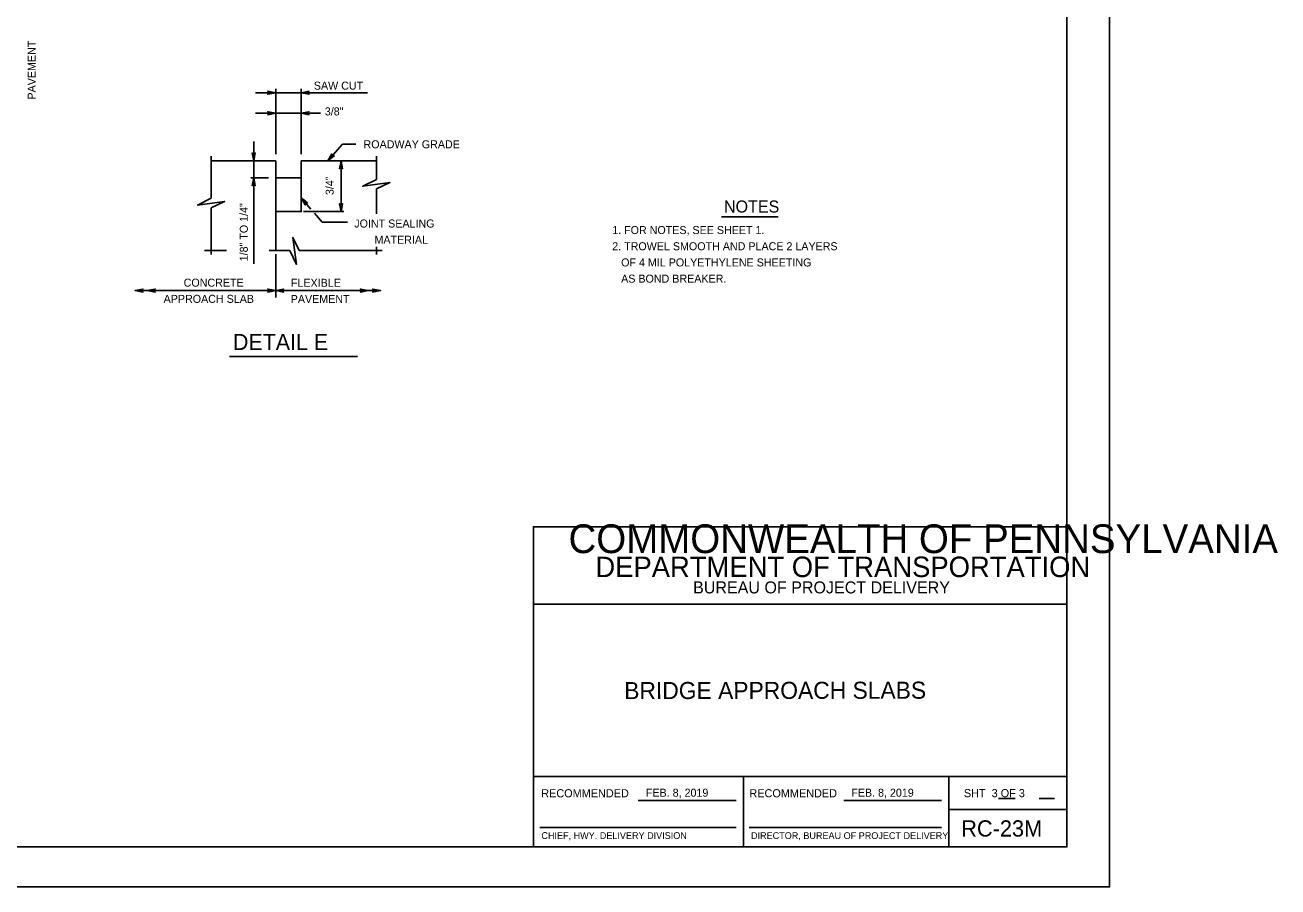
# Model space of a CAD drawing. Extents: x 638079 to 640019, y 297691 to 298879.
# Drawn here: x 639549.4 to 640019.2, y 298285.2 to 298608.3 of the extents above; entities that cross this region are included whole.
import ezdxf

# ---------------------------------------------------------------- set-up
doc = ezdxf.new("R2010")
doc.units = 0
doc.layers.add('1', color=7, linetype='Continuous')
doc.layers.add('PLT-BNDY', color=7, linetype='Continuous')

msp = doc.modelspace()

# ---------------------------------------------------------------- linework, layer by layer
at = {"layer": '1'}
for p, q in [((639643.42, 298559.97), (639643.42, 298584.48)), ((639652.96, 298559.97), (639652.96, 298584.48)), ((639635.88, 298582.98), (639677.86, 298582.98)), ((639635.88, 298575.28), (639660.26, 298575.28)), ((639635.2, 298518.84), (639635.2, 298564.64)), ((639662.94, 298557.43), (639668.49, 298563.62)), ((639668.49, 298563.62), (639673.49, 298563.62)), ((639619.27, 298559.24), (639619.27, 298543.38)), ((639619.27, 298557.43), (639643.42, 298557.43)), ((639643.42, 298557.43), (639643.42, 298523.76)), ((639643.42, 298557.43), (639643.42, 298551.09)), ((639652.96, 298557.43), (639652.96, 298551.09)), ((639652.96, 298557.43), (639681.24, 298557.43)), ((639667.93, 298538.38), (639667.93, 298557.43)), ((639681.24, 298559.24), (639681.24, 298550.41)), ((639634.02, 298551.09), (639640.75, 298551.09)), ((639643.42, 298551.09), (639643.42, 298538.38)), ((639643.42, 298551.09), (639652.96, 298551.09)), ((639652.96, 298551.09), (639652.96, 298538.38)), ((639681.24, 298546.89), (639681.24, 298537.57)), ((639652.96, 298543.54), (639656.59, 298539.36)), ((639619.27, 298539.86), (639619.27, 298522.3)), ((639643.42, 298538.38), (639652.96, 298538.38)), ((639653.8, 298538.38), (639668.92, 298538.38)), ((639657.95, 298537.79), (639660.82, 298534.49)), ((639660.82, 298534.49), (639670.29, 298534.49)), ((639810.58, 298536.45), (639831.82, 298536.45)), ((639616.74, 298523.76), (639624.96, 298523.76)), ((639640.94, 298523.76), (639648.67, 298523.76)), ((639652.19, 298523.76), (639683.28, 298523.76)), ((639681.24, 298525.25), (639681.24, 298522.3)), ((639643.42, 298506.19), (639643.42, 298522.5)), ((639590.7, 298508.79), (639643.42, 298508.79)), ((639643.42, 298508.79), (639682.7, 298508.79)), ((639626.07, 298484.11), (639674.12, 298484.11)), ((639779.35, 298317.61), (639816.04, 298317.61)), ((639856.35, 298317.61), (639893.04, 298317.61)), ((639914.45, 298318.41), (639920.6, 298318.41)), ((639929.62, 298318.41), (639935.36, 298318.41)), ((639742.43, 298307.53), (639816.04, 298307.53)), ((639820.96, 298307.53), (639893.04, 298307.53)), ((639956.03, 298285.23), (639956.03, 298285.23))]:
    msp.add_line(p, q, dxfattribs=at)
for points in [[(639940.03, 298300.23), (639940.03, 298864.23), (639154.03, 298864.23), (639154.03, 298300.23), (639940.03, 298300.23), (639940.03, 298326.59), (639740.03, 298326.59), (639740.03, 298391.26), (639940.03, 298391.26), (639940.03, 298420.23), (639740.03, 298420.23), (639740.03, 298300.23), (639818.83, 298300.23), (639818.83, 298326.59), (639818.83, 298300.23), (639895.83, 298300.23), (639895.83, 298326.59), (639895.83, 298314.27), (639940.03, 298314.27)], [(639643.42, 298582.98), (639640.44, 298582.42), (639640.55, 298582.5), (639640.67, 298582.58), (639640.72, 298582.68), (639640.78, 298582.78), (639640.8, 298582.88), (639640.82, 298582.98), (639640.8, 298583.08), (639640.78, 298583.18), (639640.72, 298583.28), (639640.67, 298583.38), (639640.55, 298583.46), (639640.44, 298583.54), (639643.42, 298582.98), (639640.55, 298583.46), (639640.67, 298583.38), (639643.42, 298582.98), (639640.72, 298583.28), (639640.78, 298583.18), (639643.42, 298582.98), (639640.8, 298583.08), (639640.82, 298582.98), (639643.42, 298582.98), (639640.8, 298582.88), (639640.78, 298582.78), (639643.42, 298582.98), (639640.72, 298582.68), (639640.67, 298582.58), (639643.42, 298582.98), (639640.55, 298582.5)], [(639652.96, 298582.98), (639655.94, 298583.54), (639655.83, 298583.46), (639655.71, 298583.38), (639655.65, 298583.28), (639655.59, 298583.18), (639655.58, 298583.08), (639655.56, 298582.98), (639655.58, 298582.88), (639655.59, 298582.78), (639655.65, 298582.68), (639655.71, 298582.58), (639655.83, 298582.5), (639655.94, 298582.42), (639652.96, 298582.98), (639655.83, 298582.5), (639655.71, 298582.58), (639652.96, 298582.98), (639655.65, 298582.68), (639655.59, 298582.78), (639652.96, 298582.98), (639655.58, 298582.88), (639655.56, 298582.98), (639652.96, 298582.98), (639655.58, 298583.08), (639655.59, 298583.18), (639652.96, 298582.98), (639655.65, 298583.28), (639655.71, 298583.38), (639652.96, 298582.98), (639655.83, 298583.46)], [(639643.42, 298575.28), (639640.44, 298574.72), (639640.55, 298574.8), (639640.67, 298574.88), (639640.72, 298574.98), (639640.78, 298575.08), (639640.8, 298575.18), (639640.82, 298575.28), (639640.8, 298575.38), (639640.78, 298575.48), (639640.72, 298575.58), (639640.67, 298575.68), (639640.55, 298575.76), (639640.44, 298575.84), (639643.42, 298575.28), (639640.55, 298575.76), (639640.67, 298575.68), (639643.42, 298575.28), (639640.72, 298575.58), (639640.78, 298575.48), (639643.42, 298575.28), (639640.8, 298575.38), (639640.82, 298575.28), (639643.42, 298575.28), (639640.8, 298575.18), (639640.78, 298575.08), (639643.42, 298575.28), (639640.72, 298574.98), (639640.67, 298574.88), (639643.42, 298575.28), (639640.55, 298574.8)], [(639652.96, 298575.28), (639655.94, 298575.84), (639655.83, 298575.76), (639655.71, 298575.68), (639655.65, 298575.58), (639655.59, 298575.48), (639655.58, 298575.38), (639655.56, 298575.28), (639655.58, 298575.18), (639655.59, 298575.08), (639655.65, 298574.98), (639655.71, 298574.88), (639655.83, 298574.8), (639655.94, 298574.72), (639652.96, 298575.28), (639655.83, 298574.8), (639655.71, 298574.88), (639652.96, 298575.28), (639655.65, 298574.98), (639655.59, 298575.08), (639652.96, 298575.28), (639655.58, 298575.18), (639655.56, 298575.28), (639652.96, 298575.28), (639655.58, 298575.38), (639655.59, 298575.48), (639652.96, 298575.28), (639655.65, 298575.58), (639655.71, 298575.68), (639652.96, 298575.28), (639655.83, 298575.76)], [(639635.2, 298557.43), (639634.64, 298560.41), (639634.8, 298560.18), (639635, 298560.06), (639635.2, 298560.03), (639635.4, 298560.06), (639635.6, 298560.18), (639635.76, 298560.41), (639635.2, 298557.43), (639635.6, 298560.18), (639635.4, 298560.06), (639635.2, 298557.43), (639635.2, 298560.03), (639635, 298560.06), (639635.2, 298557.43), (639634.8, 298560.18)], [(639662.94, 298557.43), (639664.51, 298560.02), (639664.48, 298559.74), (639664.55, 298559.52), (639664.67, 298559.36), (639664.85, 298559.26), (639665.07, 298559.21), (639665.35, 298559.28), (639662.94, 298557.43), (639665.07, 298559.21), (639664.85, 298559.26), (639662.94, 298557.43), (639664.67, 298559.36), (639664.55, 298559.52), (639662.94, 298557.43), (639664.48, 298559.74)], [(639667.93, 298557.43), (639668.49, 298554.45), (639668.33, 298554.68), (639668.13, 298554.79), (639667.93, 298554.83), (639667.73, 298554.79), (639667.53, 298554.68), (639667.37, 298554.45), (639667.93, 298557.43), (639667.53, 298554.68), (639667.73, 298554.79), (639667.93, 298557.43), (639667.93, 298554.83), (639668.13, 298554.79), (639667.93, 298557.43), (639668.33, 298554.68)], [(639635.2, 298551.09), (639635.76, 298548.11), (639635.6, 298548.34), (639635.4, 298548.45), (639635.2, 298548.49), (639635, 298548.45), (639634.8, 298548.34), (639634.64, 298548.11), (639635.2, 298551.09), (639634.8, 298548.34), (639635, 298548.45), (639635.2, 298551.09), (639635.2, 298548.49), (639635.4, 298548.45), (639635.2, 298551.09), (639635.6, 298548.34)], [(639681.24, 298550.41), (639676.05, 298547.88), (639686.2, 298549.26), (639681.24, 298546.89)], [(639619.27, 298543.38), (639614.09, 298540.84), (639624.23, 298542.22), (639619.27, 298539.86)], [(639652.96, 298543.54), (639655.34, 298541.65), (639655.2, 298541.69), (639655.07, 298541.72), (639654.95, 298541.7), (639654.84, 298541.68), (639654.75, 298541.63), (639654.66, 298541.57), (639654.6, 298541.5), (639654.54, 298541.42), (639654.5, 298541.31), (639654.46, 298541.2), (639654.48, 298541.06), (639654.49, 298540.92), (639652.96, 298543.54), (639654.48, 298541.06), (639654.46, 298541.2), (639652.96, 298543.54), (639654.5, 298541.31), (639654.54, 298541.42), (639652.96, 298543.54), (639654.6, 298541.5), (639654.66, 298541.57), (639652.96, 298543.54), (639654.75, 298541.63), (639654.84, 298541.68), (639652.96, 298543.54), (639654.95, 298541.7), (639655.07, 298541.72), (639652.96, 298543.54), (639655.2, 298541.69)], [(639667.93, 298538.38), (639667.37, 298541.36), (639667.53, 298541.13), (639667.73, 298541.01), (639667.93, 298540.98), (639668.13, 298541.01), (639668.33, 298541.13), (639668.49, 298541.36), (639667.93, 298538.38), (639668.33, 298541.13), (639668.13, 298541.01), (639667.93, 298538.38), (639667.93, 298540.98), (639667.73, 298541.01), (639667.93, 298538.38), (639667.53, 298541.13)], [(639648.67, 298523.76), (639651.21, 298518.57), (639649.83, 298528.72), (639652.19, 298523.76)], [(639590.7, 298508.79), (639593.68, 298509.35), (639593.56, 298509.27), (639593.45, 298509.19), (639593.39, 298509.09), (639593.33, 298508.99), (639593.31, 298508.89), (639593.3, 298508.79), (639593.31, 298508.69), (639593.33, 298508.59), (639593.39, 298508.49), (639593.45, 298508.39), (639593.56, 298508.31), (639593.68, 298508.24), (639590.7, 298508.79), (639593.56, 298508.31), (639593.45, 298508.39), (639590.7, 298508.79), (639593.39, 298508.49), (639593.33, 298508.59), (639590.7, 298508.79), (639593.31, 298508.69), (639593.3, 298508.79), (639590.7, 298508.79), (639593.31, 298508.89), (639593.33, 298508.99), (639590.7, 298508.79), (639593.39, 298509.09), (639593.45, 298509.19), (639590.7, 298508.79), (639593.56, 298509.27)], [(639595.27, 298508.79), (639598.25, 298509.35), (639598.14, 298509.27), (639598.02, 298509.19), (639597.96, 298509.09), (639597.9, 298508.99), (639597.89, 298508.89), (639597.87, 298508.79), (639597.89, 298508.69), (639597.9, 298508.59), (639597.96, 298508.49), (639598.02, 298508.39), (639598.14, 298508.31), (639598.25, 298508.24), (639595.27, 298508.79), (639598.14, 298508.31), (639598.02, 298508.39), (639595.27, 298508.79), (639597.96, 298508.49), (639597.9, 298508.59), (639595.27, 298508.79), (639597.89, 298508.69), (639597.87, 298508.79), (639595.27, 298508.79), (639597.89, 298508.89), (639597.9, 298508.99), (639595.27, 298508.79), (639597.96, 298509.09), (639598.02, 298509.19), (639595.27, 298508.79), (639598.14, 298509.27)], [(639643.42, 298508.79), (639640.44, 298508.24), (639640.55, 298508.31), (639640.67, 298508.39), (639640.72, 298508.49), (639640.78, 298508.59), (639640.8, 298508.69), (639640.82, 298508.79), (639640.8, 298508.89), (639640.78, 298508.99), (639640.72, 298509.09), (639640.67, 298509.19), (639640.55, 298509.27), (639640.44, 298509.35), (639643.42, 298508.79), (639640.55, 298509.27), (639640.67, 298509.19), (639643.42, 298508.79), (639640.72, 298509.09), (639640.78, 298508.99), (639643.42, 298508.79), (639640.8, 298508.89), (639640.82, 298508.79), (639643.42, 298508.79), (639640.8, 298508.69), (639640.78, 298508.59), (639643.42, 298508.79), (639640.72, 298508.49), (639640.67, 298508.39), (639643.42, 298508.79), (639640.55, 298508.31)], [(639643.42, 298508.79), (639646.4, 298509.35), (639646.29, 298509.27), (639646.17, 298509.19), (639646.11, 298509.09), (639646.05, 298508.99), (639646.04, 298508.89), (639646.02, 298508.79), (639646.04, 298508.69), (639646.05, 298508.59), (639646.11, 298508.49), (639646.17, 298508.39), (639646.29, 298508.31), (639646.4, 298508.24), (639643.42, 298508.79), (639646.29, 298508.31), (639646.17, 298508.39), (639643.42, 298508.79), (639646.11, 298508.49), (639646.05, 298508.59), (639643.42, 298508.79), (639646.04, 298508.69), (639646.02, 298508.79), (639643.42, 298508.79), (639646.04, 298508.89), (639646.05, 298508.99), (639643.42, 298508.79), (639646.11, 298509.09), (639646.17, 298509.19), (639643.42, 298508.79), (639646.29, 298509.27)], [(639678.13, 298508.79), (639675.15, 298508.24), (639675.26, 298508.31), (639675.38, 298508.39), (639675.43, 298508.49), (639675.49, 298508.59), (639675.51, 298508.69), (639675.53, 298508.79), (639675.51, 298508.89), (639675.49, 298508.99), (639675.43, 298509.09), (639675.38, 298509.19), (639675.26, 298509.27), (639675.15, 298509.35), (639678.13, 298508.79), (639675.26, 298509.27), (639675.38, 298509.19), (639678.13, 298508.79), (639675.43, 298509.09), (639675.49, 298508.99), (639678.13, 298508.79), (639675.51, 298508.89), (639675.53, 298508.79), (639678.13, 298508.79), (639675.51, 298508.69), (639675.49, 298508.59), (639678.13, 298508.79), (639675.43, 298508.49), (639675.38, 298508.39), (639678.13, 298508.79), (639675.26, 298508.31)], [(639682.7, 298508.79), (639679.72, 298508.24), (639679.83, 298508.31), (639679.95, 298508.39), (639680.01, 298508.49), (639680.07, 298508.59), (639680.08, 298508.69), (639680.1, 298508.79), (639680.08, 298508.89), (639680.07, 298508.99), (639680.01, 298509.09), (639679.95, 298509.19), (639679.83, 298509.27), (639679.72, 298509.35), (639682.7, 298508.79), (639679.83, 298509.27), (639679.95, 298509.19), (639682.7, 298508.79), (639680.01, 298509.09), (639680.07, 298508.99), (639682.7, 298508.79), (639680.08, 298508.89), (639680.1, 298508.79), (639682.7, 298508.79), (639680.08, 298508.69), (639680.07, 298508.59), (639682.7, 298508.79), (639680.01, 298508.49), (639679.95, 298508.39), (639682.7, 298508.79), (639679.83, 298508.31)]]:
    msp.add_lwpolyline(points, dxfattribs=at)
msp.add_lwpolyline([(639643.42, 298538.38), (639652.96, 298538.38), (639652.96, 298551.09), (639643.42, 298551.09)], close=True, dxfattribs=at)
at = {"layer": 'PLT-BNDY'}
msp.add_lwpolyline([(639115.03, 298879.23), (639956.03, 298879.23), (639956.03, 298285.23), (639115.03, 298285.23)], close=True, dxfattribs=at)

# ---------------------------------------------------------------- texts
at = {"layer": '1'}
for s, height, rotation, p in [('PAVEMENT', 3, 90, (639553.41, 298580.41)), ('3/4"', 3, 90, (639665.13, 298544.59)), ('1/8" TO 1/4"', 3, 90, (639632.95, 298519.75)), ('BRIDGE APPROACH SLABS', 6.4, 0.0819, (639774.07, 298355.63))]:
    msp.add_text(s, height=height, rotation=rotation, dxfattribs=at).set_placement(p)
for s, height, p in [('SAW CUT', 3, (639657.7, 298584.12)), ('3/8"', 3, (639661.81, 298574.45)), ('ROADWAY GRADE', 3, (639676.33, 298562.13)), ('NOTES', 4.5, (639811.47, 298538.06)), ('JOINT SEALING', 3, (639672.86, 298532.43)), ('1. FOR NOTES, SEE SHEET 1.', 3, (639769.57, 298529.98)), ('MATERIAL', 3, (639680.44, 298526.35)), ('2. TROWEL SMOOTH AND PLACE 2 LAYERS', 3, (639769.57, 298523.91)), ('   OF 4 MIL POLYETHYLENE SHEETING', 3, (639769.57, 298517.84)), ('CONCRETE', 3, (639608.89, 298510.26)), ('FLEXIBLE', 3, (639649.1, 298510.2)), ('   AS BOND BREAKER.', 3, (639769.57, 298511.76)), ('APPROACH SLAB', 3, (639601.38, 298504.19)), ('PAVEMENT', 3, (639649.03, 298504.13)), ('DETAIL E', 6, (639627.38, 298486.53)), ('COMMONWEALTH OF PENNSYLVANIA', 10.7834, (639753.18, 298410.37)), ('DEPARTMENT OF TRANSPORTATION', 7.6843, (639763.25, 298401.38)), ('BUREAU OF PROJECT DELIVERY', 4.5, (639799.89, 298395.26)), ('RECOMMENDED', 3.048, (639742.96, 298318.82)), ('FEB. 8, 2019', 3, (639782.2, 298319.05)), ('RECOMMENDED', 3.048, (639821.01, 298318.82)), ('FEB. 8, 2019', 3, (639859.2, 298319.05)), ('SHT  3 OF 3', 3.048, (639901.41, 298318.87)), ('RC-23M', 6.096, (639900.42, 298304.11)), ('CHIEF, HWY. DELIVERY DIVISION', 2.54, (639743.01, 298303.21)), ('DIRECTOR, BUREAU OF PROJECT DELIVERY', 2.54, (639821.6, 298303.19))]:
    msp.add_text(s, height=height, dxfattribs=at).set_placement(p)

doc.saveas('drawing.dxf')
